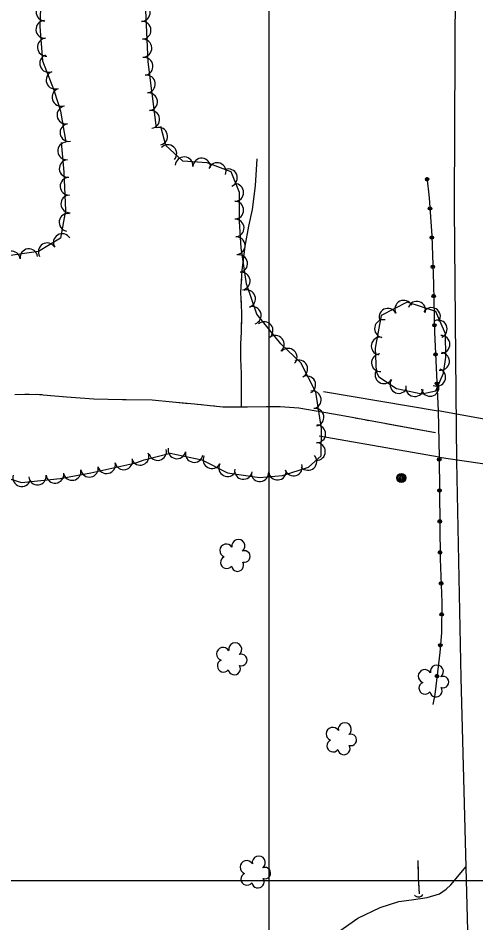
# Model space of a CAD drawing. Extents: x 353423 to 364002, y 127000 to 201942.
# Drawn here: x 362386.3 to 362593.6, y 128980.8 to 129390.4 of the extents above; entities that cross this region are included whole.
import ezdxf

# ---------------------------------------------------------------- set-up
doc = ezdxf.new("R2010")
doc.units = 0
for name, color, linetype in [('E_DTM_SlopeBottom', 7, 'Continuous'), ('E_DTM_SlopeTop', 7, 'Continuous'), ('E_FEN_Generic', 7, 'Continuous'), ('E_LAND_BrushLine', 7, 'Continuous'), ('E_LAND_TreeLine', 7, 'Continuous'), ('E_MISCPROP', 7, 'Continuous'), ('E_STRUCT_WingWall', 7, 'Continuous')]:
    doc.layers.add(name, color=color, linetype=linetype)

msp = doc.modelspace()

# ---------------------------------------------------------------- linework, layer by layer
at = {"layer": 'E_DTM_SlopeBottom'}
for points in [[(362524.51, 129221.36), (362576.46, 129212.65)], [(362576.97, 129191.58), (362618.21, 129185.63), (362618.17, 129205.08), (362576.46, 129212.65), (362576.97, 129191.58)], [(362576.97, 129191.58), (362522.6, 129201.17)]]:
    msp.add_lwpolyline(points, dxfattribs=at)
msp.add_arc((362567.53, 128994.89), 2.38, 220.4408, 326.6803, dxfattribs=at)
at = {"layer": 'E_DTM_SlopeTop'}
for points in [[(362584, 129341.39), (362584.88, 129535.77), (362587.23, 129649.83), (362590.71, 129779.95), (362592.74, 129900.82), (362592.17, 129994.2), (362592.28, 130102.96), (362590.81, 130235.26), (362589.9, 130347.85), (362588.79, 130466.13), (362587.48, 130568.21), (362586.9, 130661.74), (362589.17, 130780.69), (362591.75, 130880.81), (362594.6, 130987.48), (362597.22, 131081.89), (362600.4, 131197.61), (362602.31, 131267.42)], [(362589.98, 128977.17), (362588.41, 129034.78), (362586.93, 129091.68), (362584.98, 129189.86), (362584.49, 129236.69), (362583.84, 129304.55), (362584, 129341.39)]]:
    msp.add_lwpolyline(points, dxfattribs=at)
at = {"layer": 'E_FEN_Generic'}
for points in [[(362448.93, 129340.76), (362445.19, 129370.55), (362443.93, 129397.29), (362442.87, 129423.21), (362443.22, 129449.01), (362442.38, 129464.77), (362437.55, 129472.67), (362427.56, 129474.99), (362417.56, 129471.51), (362408.08, 129462.66), (362403.34, 129451.13), (362399.81, 129437.01), (362397.67, 129417.35), (362396.72, 129403.41), (362396.16, 129386.61), (362397.39, 129371.09), (362402.35, 129358.16), (362404.35, 129351.71), (362405.52, 129348.19), (362407.9, 129334.24)], [(362373.17, 129184.62), (362387.74, 129180.19), (362405.36, 129182.01), (362419.24, 129184.56), (362430.11, 129186.87), (362439.59, 129188.99), (362443.35, 129190.46), (362455.15, 129193.41), (362469.5, 129190.39), (362481.12, 129184.48), (362495.51, 129182.46), (362505.97, 129183.35), (362517.7, 129187.06), (362523.43, 129192.15), (362523.66, 129204.64), (362521.09, 129221.01), (362514.32, 129234.29), (362505.26, 129242.92), (362494.38, 129256.33), (362489.65, 129270.09), (362487.21, 129286.41), (362486.49, 129298.35), (362486.46, 129311.47), (362482.71, 129320.78), (362471.85, 129324.88), (362460.81, 129325.66), (362453.2, 129332.75), (362450.96, 129341.29)], [(362405.82, 129334.06), (362406.95, 129320.65), (362407.71, 129303.29), (362405.42, 129290.72), (362395.54, 129284.66), (362378.66, 129282.33)], [(362548.42, 129230.25), (362549.61, 129227.94), (362557.68, 129222.67), (362569.09, 129220.25), (362575.38, 129221.59), (362578.92, 129229.58), (362580.01, 129236.94), (362579.77, 129247.43), (362575.36, 129257.61), (362562.46, 129261.73), (362550.64, 129255.75), (362547.9, 129240.92), (362548.42, 129230.25)]]:
    msp.add_lwpolyline(points, dxfattribs=at)
for centre, radius, start, end in [((362398.49, 129393.11), 4.04, 88.1187, 268.1034), ((362442.02, 129392.93), 4.04, 272.7049, 92.6895), ((362398.39, 129385.28), 4.04, 94.5269, 274.5115), ((362442.4, 129384.86), 4.04, 272.7049, 92.6895), ((362399.03, 129377.22), 4.04, 94.5269, 274.5115), ((362442.78, 129376.78), 4.04, 272.7049, 92.6895), ((362400.12, 129369.89), 4.04, 111.0015, 290.9862), ((362443.31, 129368.56), 4.04, 277.1694, 97.154), ((362403.01, 129362.34), 4.04, 111.0015, 290.9862), ((362444.32, 129360.54), 4.04, 277.1694, 97.154), ((362405.67, 129354.57), 4.04, 107.1815, 287.1662), ((362445.33, 129352.52), 4.04, 277.1694, 97.154), ((362407.94, 129346.54), 4.04, 99.6837, 279.6684), ((362446.33, 129344.5), 4.04, 277.1694, 97.154), ((362409.3, 129338.58), 4.04, 99.6837, 279.6684), ((362449.95, 129336.89), 4, 284.7099, 104.6946), ((362408.24, 129330.26), 3.99, 94.859, 274.8437), ((362454.09, 129329.06), 4, 317.0296, 137.0143), ((362408.91, 129322.3), 3.99, 94.859, 274.8437), ((362461.42, 129323.52), 4, 355.9622, 175.9469), ((362469.39, 129322.96), 4, 355.9622, 175.9469), ((362476.43, 129320.92), 4, 339.3372, 159.3218), ((362481.54, 129318.08), 4, 291.9425, 111.9272), ((362409.32, 129314.24), 3.99, 92.4911, 272.4757), ((362484.37, 129311.44), 4, 270.1605, 90.1452), ((362409.67, 129306.26), 3.99, 92.4911, 272.4757), ((362484.39, 129303.44), 4, 270.1605, 90.1452), ((362408.85, 129297.9), 3.99, 79.7036, 259.6883), ((362484.58, 129295.33), 4, 273.4489, 93.4336), ((362406.25, 129288.77), 3.99, 31.497, 211.4817), ((362399.44, 129284.6), 3.99, 31.497, 211.4817), ((362485.06, 129287.35), 4, 273.4489, 93.4336), ((362383.26, 129280.86), 3.99, 7.8734, 187.8581), ((362391.17, 129281.95), 3.99, 7.8734, 187.8581), ((362486.16, 129279.25), 4, 278.4972, 98.4819), ((362487.34, 129271.34), 4, 278.4972, 98.4819), ((362489.75, 129263.34), 4, 288.977, 108.9617), ((362492.35, 129255.78), 4, 288.977, 108.9617), ((362560.9, 129258.58), 4.02, 26.859, 206.8437), ((362566.8, 129258.14), 4.02, 342.2859, 162.2706), ((362553.72, 129254.95), 4.02, 26.859, 206.8437), ((362573.47, 129255.29), 4.02, 329.4219, 149.4066), ((362497.7, 129248.91), 4, 309.0513, 129.036), ((362551.68, 129249.8), 4.02, 79.538, 259.5227), ((362576.52, 129249.64), 4.02, 293.4232, 113.4079), ((362502.74, 129242.7), 4, 309.0513, 129.036), ((362550.22, 129241.89), 4.02, 79.538, 259.5227), ((362577.77, 129242.66), 4.02, 271.3234, 91.3081), ((362508.58, 129236.87), 4, 316.4491, 136.4337), ((362513.39, 129231.51), 4, 296.9989, 116.9836), ((362550.33, 129234.37), 4.02, 92.787, 272.7717), ((362577.59, 129235), 4.02, 261.5996, 81.5843), ((362551.95, 129228.92), 4.02, 146.8485, 326.8332), ((362575.83, 129227.8), 4.02, 246.1423, 66.127), ((362517.02, 129224.38), 4, 296.9989, 116.9836), ((362558.69, 129224.52), 4.02, 146.8485, 326.8332), ((362565.82, 129223.09), 4.02, 168.0237, 348.0083), ((362572.81, 129223.19), 4.02, 192.0408, 12.0255), ((362519.51, 129217.58), 4, 278.9402, 98.9249), ((362520.75, 129209.68), 4, 278.9402, 98.9249), ((362521.52, 129202.12), 4, 268.9614, 88.9461), ((362521.38, 129194.12), 4, 268.9614, 88.9461), ((362449.48, 129194.15), 4, 194.0199, 14.0046), ((362458.2, 129194.91), 4, 168.1421, 348.1268), ((362466.02, 129193.26), 4, 168.1421, 348.1268), ((362434.14, 129189.91), 4, 192.603, 12.5877), ((362441.51, 129191.99), 4, 201.4299, 21.4146), ((362474.01, 129190.45), 4, 153.0455, 333.0301), ((362517.51, 129189.69), 4, 221.63, 41.6147), ((362410.73, 129185.12), 4, 190.4446, 10.4293), ((362418.59, 129186.57), 4, 190.4446, 10.4293), ((362426.36, 129188.21), 4, 191.9864, 11.9711), ((362481.14, 129186.82), 4, 153.0455, 333.0301), ((362488.3, 129185.59), 4, 172.0231, 352.0077), ((362510.98, 129187.13), 4, 197.5468, 17.5315), ((362387.94, 129182.32), 4, 163.0819, 343.0665), ((362395.05, 129183.05), 4, 185.8944, 5.8791), ((362403, 129183.87), 4, 185.8944, 5.8791), ((362495.75, 129184.59), 4, 184.8656, 4.8503), ((362503.72, 129185.26), 4, 184.8656, 4.8503), ((362486.02, 129151.41), 2.97, 308.0144, 190.9876), ((362480.55, 129149.32), 2.97, 30.3635, 251.5974), ((362488.77, 129146.62), 2.61, 252.7196, 110.6522), ((362480.71, 129143.95), 2.78, 113.3344, 321.1074), ((362485.61, 129142.69), 2.78, 190.0115, 31.0225), ((362479.11, 129102.49), 2.97, 30.3635, 251.5974), ((362484.58, 129104.57), 2.97, 308.0144, 190.9876), ((362487.34, 129099.78), 2.61, 252.7196, 110.6522), ((362479.27, 129097.11), 2.78, 113.3344, 321.1074), ((362484.18, 129095.85), 2.78, 190.0115, 31.0225), ((362575.88, 129094.54), 2.97, 308.0144, 190.9876), ((362570.41, 129092.46), 2.97, 30.3635, 251.5974), ((362578.63, 129089.76), 2.61, 252.7196, 110.6522), ((362570.57, 129087.09), 2.78, 113.3344, 321.1074), ((362575.47, 129085.83), 2.78, 190.0115, 31.0225), ((362534.19, 129068.4), 2.97, 308.0144, 190.9876), ((362528.72, 129066.31), 2.97, 30.3635, 251.5974), ((362528.88, 129060.94), 2.78, 113.3344, 321.1074), ((362536.94, 129063.61), 2.61, 252.7196, 110.6522), ((362533.78, 129059.68), 2.78, 190.0115, 31.0225), ((362495.25, 129008.07), 2.97, 308.0144, 190.9876), ((362489.78, 129005.98), 2.97, 30.3635, 251.5974), ((362498, 129003.28), 2.61, 252.7196, 110.6522), ((362489.94, 129000.61), 2.78, 113.3344, 321.1074), ((362494.84, 128999.35), 2.78, 190.0115, 31.0225)]:
    msp.add_arc(centre, radius, start, end, dxfattribs=at)
at = {"layer": 'E_LAND_BrushLine'}
for centre, radius in [((362559.81, 129182.2), 2.02), ((362559.8, 129182.2), 1.52), ((362559.84, 129182.2), 1.01), ((362559.83, 129182.21), 0.502)]:
    msp.add_circle(centre, radius, dxfattribs=at)
at = {"layer": 'E_LAND_TreeLine'}
for p, q in [((362500, 129000), (362500, 131500)), ((362500, 127000), (362500, 129500)), ((360000, 129000), (363500, 129000)), ((360500, 129000), (363500, 129000))]:
    msp.add_line(p, q, dxfattribs=at)
at = {"layer": 'E_MISCPROP'}
for points in [[(362571.33, 129318.36), (362572.45, 129308.96), (362573.6, 129291.81), (362574.31, 129269.99), (362574.86, 129248.19), (362576.46, 129212.65)], [(362571.33, 129318.36), (362572.45, 129308.96), (362573.6, 129291.81), (362574.31, 129269.99), (362574.86, 129248.19), (362576.46, 129212.65)], [(362576.97, 129191.58), (362577.34, 129145.59), (362578.17, 129125.99), (362577.94, 129112.04), (362577.18, 129103.15), (362576.18, 129094.22), (362574.94, 129084.22), (362574.07, 129079.65)], [(362576.97, 129191.58), (362577.34, 129145.59), (362578.17, 129125.99), (362577.94, 129112.04), (362577.18, 129103.15), (362576.18, 129094.22), (362574.94, 129084.22), (362574.07, 129079.65)], [(362490.04, 128930.62), (362510.35, 128955.75), (362528.35, 128974.67), (362540.17, 128982.92), (362550.19, 128987.76), (362558.68, 128990.51), (362564.4, 128991.16), (362571.56, 128992.22), (362577.11, 128993.96), (362580.1, 128995.99), (362582.24, 128998.05), (362589.19, 129006.28)]]:
    msp.add_lwpolyline(points, dxfattribs=at)
for centre, radius in [((362571.45, 129317.39), 0.771), ((362571.45, 129317.39), 0.388), ((362572.77, 129304.22), 0.771), ((362572.77, 129304.22), 0.388), ((362573.62, 129291.02), 0.771), ((362573.62, 129291.02), 0.388), ((362574.06, 129277.79), 0.771), ((362574.06, 129277.79), 0.388), ((362574.45, 129264.56), 0.771), ((362574.45, 129264.56), 0.388), ((362574.78, 129251.33), 0.771), ((362574.78, 129251.33), 0.388), ((362575.31, 129238.11), 0.771), ((362575.31, 129238.11), 0.388), ((362575.91, 129224.89), 0.771), ((362575.91, 129224.89), 0.388), ((362576.98, 129190.55), 0.817), ((362576.98, 129190.55), 0.411), ((362577.09, 129176.52), 0.817), ((362577.09, 129176.52), 0.411), ((362577.2, 129162.5), 0.817), ((362577.2, 129162.5), 0.411), ((362577.32, 129148.47), 0.817), ((362577.32, 129148.47), 0.411), ((362577.81, 129134.46), 0.817), ((362577.81, 129134.46), 0.411), ((362578.08, 129120.44), 0.817), ((362578.08, 129120.44), 0.411), ((362577.47, 129106.44), 0.817), ((362577.47, 129106.44), 0.411), ((362575.97, 129092.49), 0.817), ((362575.97, 129092.49), 0.411)]:
    msp.add_circle(centre, radius, dxfattribs=at)
at = {"layer": 'E_STRUCT_WingWall'}
for points in [[(362494.32, 129326.74), (362493.69, 129314.48), (362492.27, 129303.71), (362490.64, 129296.17), (362488.97, 129287.18), (362487.64, 129276.06), (362486.97, 129266.13), (362487.4, 129257.11), (362487.31, 129248.3), (362486.92, 129242.8), (362487.03, 129236.1), (362487.24, 129229.5), (362487.22, 129225.38), (362487.23, 129214.4)], [(362494.32, 129326.74), (362493.69, 129314.48), (362492.27, 129303.71), (362490.64, 129296.17), (362488.97, 129287.18), (362488.85, 129286.2)], [(362488.18, 129280.58), (362487.84, 129277.78)], [(362487.37, 129272.15), (362487.18, 129269.33)], [(362487.09, 129263.69), (362487.22, 129260.87)], [(362487.38, 129255.23), (362487.31, 129248.3), (362486.92, 129242.8), (362487.03, 129236.1), (362487.24, 129229.5), (362487.22, 129225.38), (362487.23, 129214.4)], [(362384.77, 129220.03), (362394.08, 129220.2), (362408.15, 129218.88), (362420.52, 129218.06), (362433.62, 129217.71), (362446.96, 129217.53), (362456.12, 129216.67), (362466.14, 129215.72), (362478.93, 129214.46), (362490.16, 129214.37), (362498.81, 129214.56), (362505, 129214.55), (362513.35, 129213.98)], [(362389.28, 129220.11), (362391.24, 129220.15)], [(362395.15, 129220.1), (362397.1, 129219.91)], [(362401, 129219.55), (362402.95, 129219.37)], [(362406.85, 129219.01), (362408.15, 129218.88), (362420.52, 129218.06), (362433.62, 129217.71), (362435.2, 129217.69)], [(362435.2, 129217.69), (362446.96, 129217.53), (362456.12, 129216.67), (362463.52, 129215.97)], [(362467.42, 129215.59), (362469.37, 129215.4)], [(362473.27, 129215.01), (362475.22, 129214.82)], [(362484.99, 129214.41), (362490.16, 129214.37), (362498.81, 129214.56), (362505, 129214.55), (362513.35, 129213.98)], [(362479.11, 129214.46), (362481.07, 129214.44)], [(362513.35, 129213.98), (362532.54, 129210.58), (362575.28, 129202.75)], [(362513.35, 129213.98), (362532.54, 129210.58), (362535.82, 129209.98)], [(362538.91, 129209.42), (362540.46, 129209.13)], [(362543.55, 129208.56), (362545.1, 129208.28)], [(362548.2, 129207.71), (362549.74, 129207.43)], [(362552.84, 129206.86), (362575.28, 129202.75)], [(362567.31, 129009.04), (362567.41, 129000.87), (362567.85, 128993.9)], [(362567.31, 129009.04), (362567.37, 129003.54)], [(362567.38, 129002.79), (362567.39, 129002.41)], [(362567.4, 129001.65), (362567.4, 129001.27)], [(362567.43, 129000.51), (362567.45, 129000.14)], [(362567.5, 128999.38), (362567.85, 128993.9)]]:
    msp.add_lwpolyline(points, dxfattribs=at)

doc.saveas('drawing.dxf')
